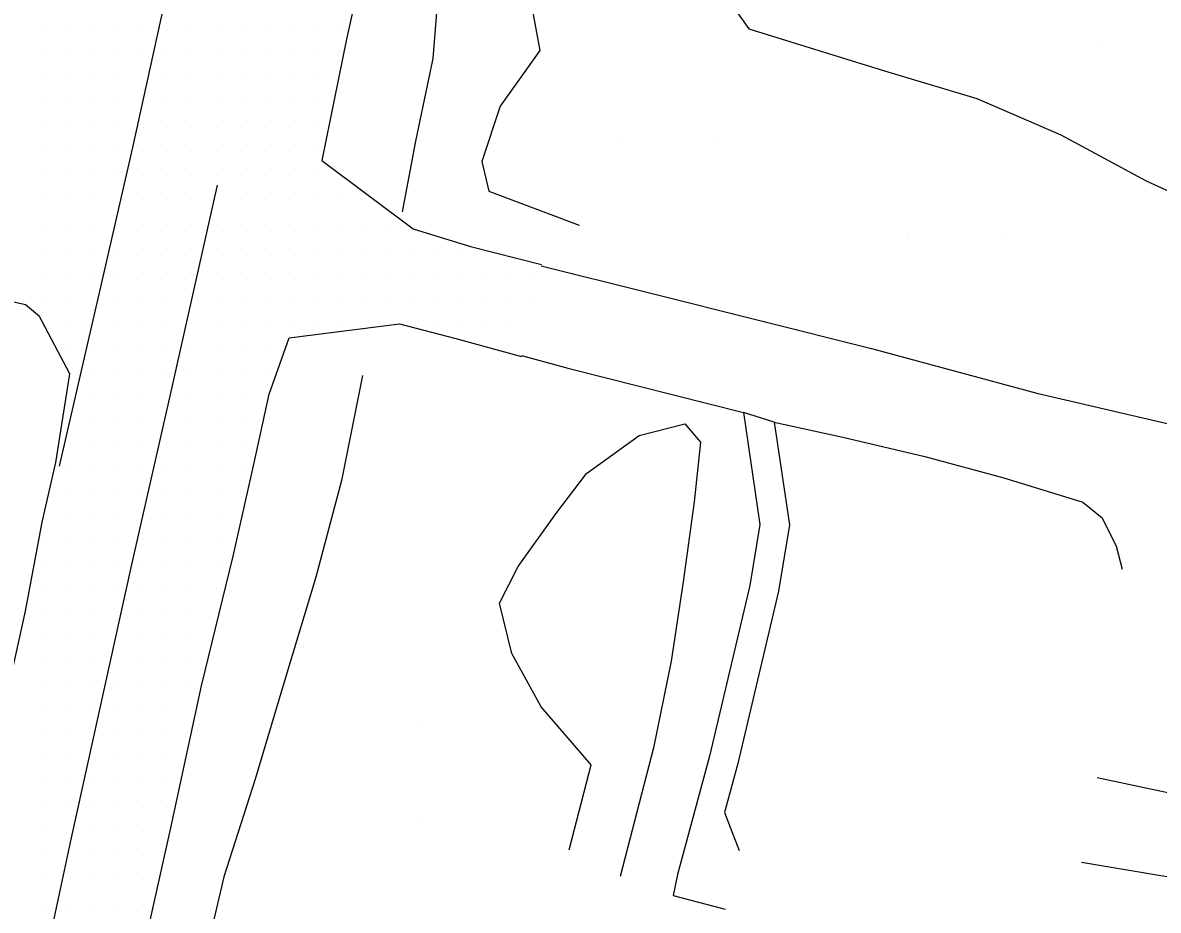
# Model space of a CAD drawing. Extents: x 1762120 to 1766775, y 709485 to 712965.
# Drawn here: x 1764033.8 to 1764150.8, y 711065.6 to 711157 of the extents above; entities that cross this region are included whole.
import ezdxf

# ---------------------------------------------------------------- set-up
doc = ezdxf.new("R2010")
doc.units = 0
for name, color, linetype in [('Exist DTM QL2 LIDAR Elevation Point', 7, 'Continuous'), ('Exist DTM Scan Elevation Point', 7, 'Continuous'), ('Exist Roads EOP', 7, 'Continuous'), ('Exist Roads EOT', 7, 'Continuous'), ('PH Exist DTM Breakline', 7, 'Continuous')]:
    doc.layers.add(name, color=color, linetype=linetype)

msp = doc.modelspace()

# ---------------------------------------------------------------- linework, layer by layer
at = {"layer": 'Exist DTM QL2 LIDAR Elevation Point'}
for p, q in [((1764145, 711154.98), (1764145, 711154.98)), ((1764095, 711144.98), (1764095, 711144.98)), ((1764105, 711144.98), (1764105, 711144.98)), ((1764125, 711134.98), (1764125, 711134.98)), ((1764135, 711134.98), (1764135, 711134.98)), ((1764074.99, 711084.97), (1764074.99, 711084.97)), ((1764074.99, 711074.97), (1764074.99, 711074.97))]:
    msp.add_line(p, q, dxfattribs=at)
at = {"layer": 'Exist DTM Scan Elevation Point'}
for p, q in [((1764036.25, 711156.25), (1764036.25, 711156.25)), ((1764038.75, 711156.25), (1764038.75, 711156.25)), ((1764041.25, 711156.25), (1764041.25, 711156.25)), ((1764043.75, 711156.25), (1764043.75, 711156.25)), ((1764046.25, 711156.25), (1764046.25, 711156.25)), ((1764048.75, 711156.25), (1764048.75, 711156.25)), ((1764051.25, 711156.25), (1764051.25, 711156.25)), ((1764053.75, 711156.25), (1764053.75, 711156.25)), ((1764056.25, 711156.25), (1764056.25, 711156.25)), ((1764058.75, 711156.25), (1764058.75, 711156.25)), ((1764061.25, 711156.25), (1764061.25, 711156.25)), ((1764063.75, 711156.25), (1764063.75, 711156.25)), ((1764066.25, 711156.25), (1764066.25, 711156.25)), ((1764036.25, 711153.75), (1764036.25, 711153.75)), ((1764038.75, 711153.75), (1764038.75, 711153.75)), ((1764041.25, 711153.75), (1764041.25, 711153.75)), ((1764043.75, 711153.75), (1764043.75, 711153.75)), ((1764046.25, 711153.75), (1764046.25, 711153.75)), ((1764048.75, 711153.75), (1764048.75, 711153.75)), ((1764051.25, 711153.75), (1764051.25, 711153.75)), ((1764053.75, 711153.75), (1764053.75, 711153.75)), ((1764056.25, 711153.75), (1764056.25, 711153.75)), ((1764058.75, 711153.75), (1764058.75, 711153.75)), ((1764061.25, 711153.75), (1764061.25, 711153.75)), ((1764063.75, 711153.75), (1764063.75, 711153.75)), ((1764066.25, 711153.75), (1764066.25, 711153.75)), ((1764036.25, 711151.25), (1764036.25, 711151.25)), ((1764038.75, 711151.25), (1764038.75, 711151.25)), ((1764041.25, 711151.25), (1764041.25, 711151.25)), ((1764043.75, 711151.25), (1764043.75, 711151.25)), ((1764048.75, 711151.25), (1764048.75, 711151.25)), ((1764051.25, 711151.25), (1764051.25, 711151.25)), ((1764053.75, 711151.25), (1764053.75, 711151.25)), ((1764056.25, 711151.25), (1764056.25, 711151.25)), ((1764058.75, 711151.25), (1764058.75, 711151.25)), ((1764061.25, 711151.25), (1764061.25, 711151.25)), ((1764063.75, 711151.25), (1764063.75, 711151.25)), ((1764036.25, 711148.75), (1764036.25, 711148.75)), ((1764038.75, 711148.75), (1764038.75, 711148.75)), ((1764041.25, 711148.75), (1764041.25, 711148.75)), ((1764043.75, 711148.75), (1764043.75, 711148.75)), ((1764048.75, 711148.75), (1764048.75, 711148.75)), ((1764051.25, 711148.75), (1764051.25, 711148.75)), ((1764053.75, 711148.75), (1764053.75, 711148.75)), ((1764056.25, 711148.75), (1764056.25, 711148.75)), ((1764058.75, 711148.75), (1764058.75, 711148.75)), ((1764061.25, 711148.75), (1764061.25, 711148.75)), ((1764063.75, 711148.75), (1764063.75, 711148.75)), ((1764036.25, 711146.25), (1764036.25, 711146.25)), ((1764038.75, 711146.25), (1764038.75, 711146.25)), ((1764041.25, 711146.25), (1764041.25, 711146.25)), ((1764043.75, 711146.25), (1764043.75, 711146.25)), ((1764046.25, 711146.25), (1764046.25, 711146.25)), ((1764048.75, 711146.25), (1764048.75, 711146.25)), ((1764051.25, 711146.25), (1764051.25, 711146.25)), ((1764053.75, 711146.25), (1764053.75, 711146.25)), ((1764056.25, 711146.25), (1764056.25, 711146.25)), ((1764058.75, 711146.25), (1764058.75, 711146.25)), ((1764061.25, 711146.25), (1764061.25, 711146.25)), ((1764063.75, 711146.25), (1764063.75, 711146.25)), ((1764036.25, 711143.75), (1764036.25, 711143.75)), ((1764038.75, 711143.75), (1764038.75, 711143.75)), ((1764041.25, 711143.75), (1764041.25, 711143.75)), ((1764043.75, 711143.75), (1764043.75, 711143.75)), ((1764046.25, 711143.75), (1764046.25, 711143.75)), ((1764048.75, 711143.75), (1764048.75, 711143.75)), ((1764051.25, 711143.75), (1764051.25, 711143.75)), ((1764053.75, 711143.75), (1764053.75, 711143.75)), ((1764056.25, 711143.75), (1764056.25, 711143.75)), ((1764058.75, 711143.75), (1764058.75, 711143.75)), ((1764061.25, 711143.75), (1764061.25, 711143.75)), ((1764063.75, 711143.75), (1764063.75, 711143.75)), ((1764036.25, 711141.25), (1764036.25, 711141.25)), ((1764038.75, 711141.25), (1764038.75, 711141.25)), ((1764041.25, 711141.25), (1764041.25, 711141.25)), ((1764043.75, 711141.25), (1764043.75, 711141.25)), ((1764046.25, 711141.25), (1764046.25, 711141.25)), ((1764048.75, 711141.25), (1764048.75, 711141.25)), ((1764051.25, 711141.25), (1764051.25, 711141.25)), ((1764053.75, 711141.25), (1764053.75, 711141.25)), ((1764056.25, 711141.25), (1764056.25, 711141.25)), ((1764058.75, 711141.25), (1764058.75, 711141.25)), ((1764061.25, 711141.25), (1764061.25, 711141.25)), ((1764063.75, 711141.25), (1764063.75, 711141.25)), ((1764036.25, 711138.75), (1764036.25, 711138.75)), ((1764038.75, 711138.75), (1764038.75, 711138.75)), ((1764041.25, 711138.75), (1764041.25, 711138.75)), ((1764046.25, 711138.75), (1764046.25, 711138.75)), ((1764048.75, 711138.75), (1764048.75, 711138.75)), ((1764051.25, 711138.75), (1764051.25, 711138.75)), ((1764056.25, 711138.75), (1764056.25, 711138.75)), ((1764058.75, 711138.75), (1764058.75, 711138.75)), ((1764061.25, 711138.75), (1764061.25, 711138.75)), ((1764063.75, 711138.75), (1764063.75, 711138.75)), ((1764066.25, 711138.75), (1764066.25, 711138.75)), ((1764068.75, 711138.75), (1764068.75, 711138.75)), ((1764036.25, 711136.25), (1764036.25, 711136.25)), ((1764038.75, 711136.25), (1764038.75, 711136.25)), ((1764041.25, 711136.25), (1764041.25, 711136.25)), ((1764046.25, 711136.25), (1764046.25, 711136.25)), ((1764048.75, 711136.25), (1764048.75, 711136.25)), ((1764051.25, 711136.25), (1764051.25, 711136.25)), ((1764053.75, 711136.25), (1764053.75, 711136.25)), ((1764056.25, 711136.25), (1764056.25, 711136.25)), ((1764058.75, 711136.25), (1764058.75, 711136.25)), ((1764061.25, 711136.25), (1764061.25, 711136.25)), ((1764063.75, 711136.25), (1764063.75, 711136.25)), ((1764066.25, 711136.25), (1764066.25, 711136.25)), ((1764068.75, 711136.25), (1764068.75, 711136.25)), ((1764071.25, 711136.25), (1764071.25, 711136.25)), ((1764036.25, 711133.75), (1764036.25, 711133.75)), ((1764038.75, 711133.75), (1764038.75, 711133.75)), ((1764041.25, 711133.75), (1764041.25, 711133.75)), ((1764043.75, 711133.75), (1764043.75, 711133.75)), ((1764046.25, 711133.75), (1764046.25, 711133.75)), ((1764048.75, 711133.75), (1764048.75, 711133.75)), ((1764051.25, 711133.75), (1764051.25, 711133.75)), ((1764053.75, 711133.75), (1764053.75, 711133.75)), ((1764056.25, 711133.75), (1764056.25, 711133.75)), ((1764058.75, 711133.75), (1764058.75, 711133.75)), ((1764061.25, 711133.75), (1764061.25, 711133.75)), ((1764063.75, 711133.75), (1764063.75, 711133.75)), ((1764066.25, 711133.75), (1764066.25, 711133.75)), ((1764068.75, 711133.75), (1764068.75, 711133.75)), ((1764071.25, 711133.75), (1764071.25, 711133.75)), ((1764073.75, 711133.75), (1764073.75, 711133.75)), ((1764076.25, 711133.75), (1764076.25, 711133.75)), ((1764078.75, 711133.75), (1764078.75, 711133.75)), ((1764036.25, 711131.25), (1764036.25, 711131.25)), ((1764038.75, 711131.25), (1764038.75, 711131.25)), ((1764041.25, 711131.25), (1764041.25, 711131.25)), ((1764043.75, 711131.25), (1764043.75, 711131.25)), ((1764046.25, 711131.25), (1764046.25, 711131.25)), ((1764048.75, 711131.25), (1764048.75, 711131.25)), ((1764051.25, 711131.25), (1764051.25, 711131.25)), ((1764053.75, 711131.25), (1764053.75, 711131.25)), ((1764056.25, 711131.25), (1764056.25, 711131.25)), ((1764058.75, 711131.25), (1764058.75, 711131.25)), ((1764061.25, 711131.25), (1764061.25, 711131.25)), ((1764063.75, 711131.25), (1764063.75, 711131.25)), ((1764066.25, 711131.25), (1764066.25, 711131.25)), ((1764068.75, 711131.25), (1764068.75, 711131.25)), ((1764071.25, 711131.25), (1764071.25, 711131.25)), ((1764073.75, 711131.25), (1764073.75, 711131.25)), ((1764076.25, 711131.25), (1764076.25, 711131.25)), ((1764078.75, 711131.25), (1764078.75, 711131.25)), ((1764081.25, 711131.25), (1764081.25, 711131.25)), ((1764083.75, 711131.25), (1764083.75, 711131.25)), ((1764086.25, 711131.25), (1764086.25, 711131.25)), ((1764036.25, 711128.75), (1764036.25, 711128.75)), ((1764038.75, 711128.75), (1764038.75, 711128.75)), ((1764043.75, 711128.75), (1764043.75, 711128.75)), ((1764046.25, 711128.75), (1764046.25, 711128.75)), ((1764048.75, 711128.75), (1764048.75, 711128.75)), ((1764053.75, 711128.75), (1764053.75, 711128.75)), ((1764056.25, 711128.75), (1764056.25, 711128.75)), ((1764058.75, 711128.75), (1764058.75, 711128.75)), ((1764061.25, 711128.75), (1764061.25, 711128.75)), ((1764063.75, 711128.75), (1764063.75, 711128.75)), ((1764066.25, 711128.75), (1764066.25, 711128.75)), ((1764068.75, 711128.75), (1764068.75, 711128.75)), ((1764071.25, 711128.75), (1764071.25, 711128.75)), ((1764073.75, 711128.75), (1764073.75, 711128.75)), ((1764076.25, 711128.75), (1764076.25, 711128.75)), ((1764078.75, 711128.75), (1764078.75, 711128.75)), ((1764081.25, 711128.75), (1764081.25, 711128.75)), ((1764083.75, 711128.75), (1764083.75, 711128.75)), ((1764086.25, 711128.75), (1764086.25, 711128.75)), ((1764038.75, 711126.25), (1764038.75, 711126.25)), ((1764043.75, 711126.25), (1764043.75, 711126.25)), ((1764046.25, 711126.25), (1764046.25, 711126.25)), ((1764048.75, 711126.25), (1764048.75, 711126.25)), ((1764053.75, 711126.25), (1764053.75, 711126.25)), ((1764056.25, 711126.25), (1764056.25, 711126.25)), ((1764058.75, 711126.25), (1764058.75, 711126.25)), ((1764061.25, 711126.25), (1764061.25, 711126.25)), ((1764063.75, 711126.25), (1764063.75, 711126.25)), ((1764066.25, 711126.25), (1764066.25, 711126.25)), ((1764068.75, 711126.25), (1764068.75, 711126.25)), ((1764073.75, 711126.25), (1764073.75, 711126.25)), ((1764076.25, 711126.25), (1764076.25, 711126.25)), ((1764078.75, 711126.25), (1764078.75, 711126.25)), ((1764081.25, 711126.25), (1764081.25, 711126.25)), ((1764083.75, 711126.25), (1764083.75, 711126.25)), ((1764038.75, 711123.75), (1764038.75, 711123.75)), ((1764041.25, 711123.75), (1764041.25, 711123.75)), ((1764043.75, 711123.75), (1764043.75, 711123.75)), ((1764046.25, 711123.75), (1764046.25, 711123.75)), ((1764048.75, 711123.75), (1764048.75, 711123.75)), ((1764051.25, 711123.75), (1764051.25, 711123.75)), ((1764053.75, 711123.75), (1764053.75, 711123.75)), ((1764056.25, 711123.75), (1764056.25, 711123.75)), ((1764058.75, 711123.75), (1764058.75, 711123.75)), ((1764083.75, 711123.75), (1764083.75, 711123.75)), ((1764041.25, 711121.25), (1764041.25, 711121.25)), ((1764043.75, 711121.25), (1764043.75, 711121.25)), ((1764046.25, 711121.25), (1764046.25, 711121.25)), ((1764048.75, 711121.25), (1764048.75, 711121.25)), ((1764051.25, 711121.25), (1764051.25, 711121.25)), ((1764053.75, 711121.25), (1764053.75, 711121.25)), ((1764056.25, 711121.25), (1764056.25, 711121.25)), ((1764058.75, 711121.25), (1764058.75, 711121.25)), ((1764041.25, 711118.75), (1764041.25, 711118.75)), ((1764043.75, 711118.75), (1764043.75, 711118.75)), ((1764046.25, 711118.75), (1764046.25, 711118.75)), ((1764051.25, 711118.75), (1764051.25, 711118.75)), ((1764053.75, 711118.75), (1764053.75, 711118.75)), ((1764056.25, 711118.75), (1764056.25, 711118.75)), ((1764041.25, 711116.25), (1764041.25, 711116.25)), ((1764043.75, 711116.25), (1764043.75, 711116.25)), ((1764046.25, 711116.25), (1764046.25, 711116.25)), ((1764051.25, 711116.25), (1764051.25, 711116.25)), ((1764053.75, 711116.25), (1764053.75, 711116.25)), ((1764056.25, 711116.25), (1764056.25, 711116.25)), ((1764038.75, 711113.75), (1764038.75, 711113.75)), ((1764041.25, 711113.75), (1764041.25, 711113.75)), ((1764043.75, 711113.75), (1764043.75, 711113.75)), ((1764046.25, 711113.75), (1764046.25, 711113.75)), ((1764048.75, 711113.75), (1764048.75, 711113.75)), ((1764051.25, 711113.75), (1764051.25, 711113.75)), ((1764053.75, 711113.75), (1764053.75, 711113.75)), ((1764056.25, 711113.75), (1764056.25, 711113.75)), ((1764038.75, 711111.25), (1764038.75, 711111.25)), ((1764041.25, 711111.25), (1764041.25, 711111.25)), ((1764043.75, 711111.25), (1764043.75, 711111.25)), ((1764046.25, 711111.25), (1764046.25, 711111.25)), ((1764048.75, 711111.25), (1764048.75, 711111.25)), ((1764051.25, 711111.25), (1764051.25, 711111.25)), ((1764053.75, 711111.25), (1764053.75, 711111.25)), ((1764056.25, 711111.25), (1764056.25, 711111.25)), ((1764038.75, 711108.75), (1764038.75, 711108.75)), ((1764041.25, 711108.75), (1764041.25, 711108.75)), ((1764043.75, 711108.75), (1764043.75, 711108.75)), ((1764046.25, 711108.75), (1764046.25, 711108.75)), ((1764048.75, 711108.75), (1764048.75, 711108.75)), ((1764051.25, 711108.75), (1764051.25, 711108.75)), ((1764053.75, 711108.75), (1764053.75, 711108.75)), ((1764056.25, 711108.75), (1764056.25, 711108.75)), ((1764038.75, 711106.25), (1764038.75, 711106.25)), ((1764041.25, 711106.25), (1764041.25, 711106.25)), ((1764043.75, 711106.25), (1764043.75, 711106.25)), ((1764048.75, 711106.25), (1764048.75, 711106.25)), ((1764051.25, 711106.25), (1764051.25, 711106.25)), ((1764053.75, 711106.25), (1764053.75, 711106.25)), ((1764036.25, 711103.75), (1764036.25, 711103.75)), ((1764038.75, 711103.75), (1764038.75, 711103.75)), ((1764041.25, 711103.75), (1764041.25, 711103.75)), ((1764043.75, 711103.75), (1764043.75, 711103.75)), ((1764046.25, 711103.75), (1764046.25, 711103.75)), ((1764048.75, 711103.75), (1764048.75, 711103.75)), ((1764051.25, 711103.75), (1764051.25, 711103.75)), ((1764053.75, 711103.75), (1764053.75, 711103.75)), ((1764036.25, 711101.25), (1764036.25, 711101.25)), ((1764038.75, 711101.25), (1764038.75, 711101.25)), ((1764041.25, 711101.25), (1764041.25, 711101.25)), ((1764043.75, 711101.25), (1764043.75, 711101.25)), ((1764046.25, 711101.25), (1764046.25, 711101.25)), ((1764048.75, 711101.25), (1764048.75, 711101.25)), ((1764051.25, 711101.25), (1764051.25, 711101.25)), ((1764053.75, 711101.25), (1764053.75, 711101.25)), ((1764036.25, 711098.75), (1764036.25, 711098.75)), ((1764038.75, 711098.75), (1764038.75, 711098.75)), ((1764041.25, 711098.75), (1764041.25, 711098.75)), ((1764043.75, 711098.75), (1764043.75, 711098.75)), ((1764046.25, 711098.75), (1764046.25, 711098.75)), ((1764048.75, 711098.75), (1764048.75, 711098.75)), ((1764051.25, 711098.75), (1764051.25, 711098.75)), ((1764053.75, 711098.75), (1764053.75, 711098.75)), ((1764036.25, 711096.25), (1764036.25, 711096.25)), ((1764038.75, 711096.25), (1764038.75, 711096.25)), ((1764041.25, 711096.25), (1764041.25, 711096.25)), ((1764046.25, 711096.25), (1764046.25, 711096.25)), ((1764048.75, 711096.25), (1764048.75, 711096.25)), ((1764051.25, 711096.25), (1764051.25, 711096.25)), ((1764036.25, 711093.75), (1764036.25, 711093.75)), ((1764038.75, 711093.75), (1764038.75, 711093.75)), ((1764041.25, 711093.75), (1764041.25, 711093.75)), ((1764046.25, 711093.75), (1764046.25, 711093.75)), ((1764048.75, 711093.75), (1764048.75, 711093.75)), ((1764051.25, 711093.75), (1764051.25, 711093.75)), ((1764036.25, 711091.25), (1764036.25, 711091.25)), ((1764038.75, 711091.25), (1764038.75, 711091.25)), ((1764041.25, 711091.25), (1764041.25, 711091.25)), ((1764043.75, 711091.25), (1764043.75, 711091.25)), ((1764046.25, 711091.25), (1764046.25, 711091.25)), ((1764048.75, 711091.25), (1764048.75, 711091.25)), ((1764051.25, 711091.25), (1764051.25, 711091.25)), ((1764036.25, 711088.75), (1764036.25, 711088.75)), ((1764038.75, 711088.75), (1764038.75, 711088.75)), ((1764041.25, 711088.75), (1764041.25, 711088.75)), ((1764043.75, 711088.75), (1764043.75, 711088.75)), ((1764046.25, 711088.75), (1764046.25, 711088.75)), ((1764048.75, 711088.75), (1764048.75, 711088.75)), ((1764051.25, 711088.75), (1764051.25, 711088.75)), ((1764036.25, 711086.25), (1764036.25, 711086.25)), ((1764038.75, 711086.25), (1764038.75, 711086.25)), ((1764041.25, 711086.25), (1764041.25, 711086.25)), ((1764043.75, 711086.25), (1764043.75, 711086.25)), ((1764046.25, 711086.25), (1764046.25, 711086.25)), ((1764048.75, 711086.25), (1764048.75, 711086.25)), ((1764036.25, 711083.75), (1764036.25, 711083.75)), ((1764038.75, 711083.75), (1764038.75, 711083.75)), ((1764043.75, 711083.75), (1764043.75, 711083.75)), ((1764046.25, 711083.75), (1764046.25, 711083.75)), ((1764048.75, 711083.75), (1764048.75, 711083.75)), ((1764036.25, 711081.25), (1764036.25, 711081.25)), ((1764038.75, 711081.25), (1764038.75, 711081.25)), ((1764041.25, 711081.25), (1764041.25, 711081.25)), ((1764043.75, 711081.25), (1764043.75, 711081.25)), ((1764046.25, 711081.25), (1764046.25, 711081.25)), ((1764048.75, 711081.25), (1764048.75, 711081.25)), ((1764036.25, 711078.75), (1764036.25, 711078.75)), ((1764038.75, 711078.75), (1764038.75, 711078.75)), ((1764041.25, 711078.75), (1764041.25, 711078.75)), ((1764043.75, 711078.75), (1764043.75, 711078.75)), ((1764046.25, 711078.75), (1764046.25, 711078.75)), ((1764048.75, 711078.75), (1764048.75, 711078.75)), ((1764036.25, 711076.25), (1764036.25, 711076.25)), ((1764038.75, 711076.25), (1764038.75, 711076.25)), ((1764041.25, 711076.25), (1764041.25, 711076.25)), ((1764043.75, 711076.25), (1764043.75, 711076.25)), ((1764046.25, 711076.25), (1764046.25, 711076.25)), ((1764048.75, 711076.25), (1764048.75, 711076.25)), ((1764036.25, 711073.75), (1764036.25, 711073.75)), ((1764041.25, 711073.75), (1764041.25, 711073.75)), ((1764043.75, 711073.75), (1764043.75, 711073.75)), ((1764046.25, 711073.75), (1764046.25, 711073.75)), ((1764036.25, 711071.25), (1764036.25, 711071.25)), ((1764041.25, 711071.25), (1764041.25, 711071.25)), ((1764043.75, 711071.25), (1764043.75, 711071.25)), ((1764046.25, 711071.25), (1764046.25, 711071.25)), ((1764036.25, 711068.75), (1764036.25, 711068.75)), ((1764038.75, 711068.75), (1764038.75, 711068.75)), ((1764041.25, 711068.75), (1764041.25, 711068.75)), ((1764043.75, 711068.75), (1764043.75, 711068.75)), ((1764046.25, 711068.75), (1764046.25, 711068.75)), ((1764036.25, 711066.25), (1764036.25, 711066.25)), ((1764038.75, 711066.25), (1764038.75, 711066.25)), ((1764041.25, 711066.25), (1764041.25, 711066.25)), ((1764043.75, 711066.25), (1764043.75, 711066.25)), ((1764046.25, 711066.25), (1764046.25, 711066.25))]:
    msp.add_line(p, q, dxfattribs=at)
at = {"layer": 'Exist Roads EOP'}
for points in [[(1764069.28, 711164.78), (1764067.17, 711155.31), (1764064.64, 711142.82), (1764074.05, 711135.79), (1764079.94, 711133.95), (1764087.24, 711132.1)], [(1764030.87, 711081.8), (1764034.12, 711096.41), (1764035.84, 711105.58), (1764037.26, 711111.71), (1764038.68, 711120.84), (1764035.57, 711126.74), (1764034.11, 711127.97), (1764031.03, 711128.66)], [(1764032.7, 710997.92), (1764035.33, 711010.03), (1764036.3, 711011.16), (1764037.57, 711012.12), (1764039.24, 711019.37), (1764040.8, 711027.44), (1764039.88, 711028.73), (1764039.77, 711030.25), (1764042.77, 711044.89), (1764045.84, 711059.51), (1764049.08, 711074.11), (1764052.24, 711088.73), (1764055.5, 711102.08), (1764057.67, 711111.68), (1764059.21, 711118.75), (1764061.29, 711124.55), (1764072.62, 711125.99), (1764078.44, 711124.5), (1764085.18, 711122.65)]]:
    msp.add_lwpolyline(points, dxfattribs=at)
at = {"layer": 'Exist Roads EOT'}
for points in [[(1764037.64, 711111.36), (1764041.81, 711129.5), (1764045.16, 711144.17), (1764048.45, 711158.97), (1764051.85, 711173.83), (1764055.17, 711188.35)], [(1763997.58, 710883.33), (1764000.77, 710897.55), (1764001.71, 710901.86), (1764009.51, 710936.87), (1764014.18, 710958.17), (1764019.32, 710981.83), (1764024.69, 711007), (1764029.67, 711030.35), (1764034.86, 711054.36), (1764038.87, 711073.08), (1764045.09, 711101.22), (1764048.99, 711118.43), (1764053.91, 711140.28)]]:
    msp.add_lwpolyline(points, dxfattribs=at)
at = {"layer": 'PH Exist DTM Breakline'}
for p, q in [((1764111.22, 711115.87), (1764108.04, 711116.88)), ((1764106.1, 711075.69), (1764107.62, 711071.78))]:
    msp.add_line(p, q, dxfattribs=at)
for points in [[(1764099.25, 711169.62), (1764108.61, 711156.38), (1764122.57, 711152.03), (1764132.08, 711149.2), (1764140.72, 711145.45), (1764149.53, 711140.73), (1764158.81, 711136.46), (1764167.52, 711133.9), (1764176.56, 711131.86), (1764185.3, 711129.9), (1764193.02, 711127.96), (1764203.19, 711120.74), (1764214.16, 711115.94)], [(1764072.96, 711137.52), (1764074.33, 711144.79), (1764076.1, 711153.31), (1764077.06, 711165.39)], [(1764084.96, 711165.67), (1764087.1, 711154.14), (1764083, 711148.41), (1764081.12, 711142.7), (1764081.82, 711139.65), (1764091.12, 711136.15)], [(1764087.22, 711131.98), (1764098.25, 711129.22), (1764121.22, 711123.45), (1764138.26, 711118.86), (1764158.02, 711114.26), (1764175.65, 711107.81), (1764178.52, 711106.28), (1764181.13, 711103.7), (1764182.24, 711101.41), (1764182.33, 711099.68), (1764182.2, 711098.05), (1764194.11, 711095.2), (1764194.71, 711095.17), (1764193.38, 711082.95), (1764193.19, 711080.09), (1764192.43, 711078.38), (1764190.94, 711078.36), (1764178.6, 711080.72), (1764176.67, 711072.55), (1764176.01, 711071.96), (1764175.04, 711072.63), (1764158.38, 711076.32), (1764144.47, 711079.28)], [(1764085.2, 711122.74), (1764090.1, 711121.41), (1764108.04, 711116.88)], [(1764068.84, 711120.67), (1764066.65, 711109.89), (1764064.01, 711099.92), (1764061.03, 711090.04), (1764057.78, 711079.11), (1764054.56, 711069.08), (1764051.99, 711058.24), (1764050.52, 711048.47), (1764049.68, 711043.51), (1764049, 711042.22)], [(1764108.04, 711116.88), (1764109.75, 711105.34), (1764108.72, 711099.08), (1764104.56, 711081.48), (1764101.26, 711069.31)], [(1764090.11, 711071.84), (1764092.38, 711080.6), (1764087.21, 711086.59), (1764084.21, 711092.06), (1764082.94, 711097.23), (1764084.85, 711101.02), (1764088.74, 711106.45), (1764091.89, 711110.61), (1764097.3, 711114.52), (1764102.01, 711115.71), (1764103.62, 711113.82), (1764102.96, 711107.69), (1764101.84, 711099.45), (1764100.61, 711091.29), (1764098.79, 711082.35), (1764096.83, 711074.8), (1764095.36, 711069.11)], [(1764111.22, 711115.87), (1764112.79, 711105.31), (1764111.66, 711098.49), (1764107.46, 711080.74), (1764106.1, 711075.69)], [(1764111.22, 711115.87), (1764118.28, 711114.35), (1764126.72, 711112.36), (1764134.86, 711110.14), (1764143.01, 711107.63), (1764144.98, 711106.03), (1764146.43, 711103.12), (1764147.06, 711100.75)], [(1764086.04, 711051.92), (1764086.97, 711046.31), (1764089.87, 711041.39), (1764093.42, 711038.75), (1764097.46, 711036.08), (1764102.7, 711034.61), (1764108.34, 711032.61), (1764118.55, 711029.14), (1764131.17, 711026.37), (1764145.36, 711023.37), (1764150.25, 711024.29), (1764154.88, 711045.36), (1764157.89, 711056.53), (1764159.82, 711067.7), (1764142.86, 711070.55)], [(1764101.26, 711069.31), (1764100.81, 711067.15), (1764106.18, 711065.75)]]:
    msp.add_lwpolyline(points, dxfattribs=at)

doc.saveas('drawing.dxf')
